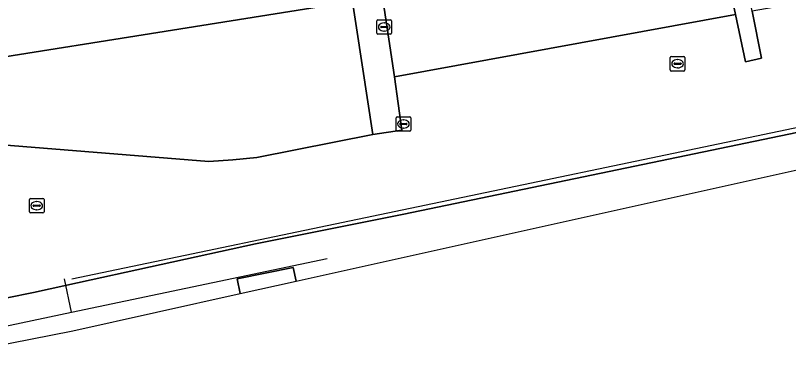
# Model space of a CAD drawing. Extents: x 162879 to 165540, y 384011 to 385181.
# Drawn here: x 164282.3 to 164335.2, y 384230.8 to 384254.1 of the extents above; entities that cross this region are included whole.
import ezdxf

# ---------------------------------------------------------------- set-up
doc = ezdxf.new("R2010")
doc.units = 0
for name, color, linetype in [('IMGEO_Geluidsscherm', 7, 'Continuous'), ('IMGEO_Groenvoorziening', 7, 'Continuous'), ('IMGEO_Hek', 7, 'Continuous'), ('IMGEO_Rioolput', 7, 'Continuous'), ('IMGEO_Spoorbaan_gesloten', 7, 'Continuous'), ('IMGEO_Spoorbaan_halfverhard', 7, 'Continuous'), ('IMGEO_Voetpad_open', 7, 'Continuous')]:
    doc.layers.add(name, color=color, linetype=linetype)

msp = doc.modelspace()

# ---------------------------------------------------------------- linework, layer by layer
at = {"layer": 'IMGEO_Geluidsscherm'}
msp.add_lwpolyline([(164676.85, 384317.503), (164663.933, 384314.802), (164648.266, 384311.595), (164636.969, 384309.223), (164597.183, 384300.976), (164565.574, 384294.368), (164548.747, 384290.97), (164534.634, 384287.879), (164524.441, 384285.774), (164509.439, 384282.631), (164506.722, 384282.083), (164492.433, 384279.293), (164482.587, 384277.14), (164470.079, 384274.477), (164466.147, 384273.624), (164450.636, 384270.401), (164434.466, 384267.046), (164426.586, 384265.503), (164423.587, 384264.967), (164410.248, 384262.029), (164381.356, 384255.946), (164378.846, 384255.471), (164286.152, 384236.059)], dxfattribs=at)
at = {"layer": 'IMGEO_Groenvoorziening'}
for points in [[(164275.766, 384234.945), (164276.237, 384233.569), (164279.904, 384234.412), (164283.523, 384235.158), (164285.806, 384235.656), (164298.742, 384238.478), (164308.907, 384240.511), (164444.165, 384268.675), (164487.306, 384277.828), (164570.841, 384295.099)], [(164448.321, 384276.269), (164433.193, 384273.044), (164431.272, 384272.664), (164431.26, 384272.662), (164412.669, 384268.778), (164397.49, 384266.196), (164385.399, 384263.612), (164371.077, 384261.125), (164367.352, 384260.503), (164332.753, 384254.442), (164333.391, 384251.229), (164332.291, 384250.966), (164331.608, 384254.221), (164308.265, 384249.94), (164308.753, 384246.272), (164306.778, 384245.994), (164298.825, 384244.409), (164297.191, 384244.242), (164295.55, 384244.131), (164274.277, 384245.855), (164270.872, 384246.664), (164271.625, 384245.117)]]:
    msp.add_lwpolyline(points, dxfattribs=at)
for points in [[(164302.642, 384257.713), (164302.113, 384260.729), (164300.487, 384260.439), (164279.706, 384256.863), (164269.622, 384255.082), (164267.887, 384252.404), (164269.16, 384250), (164269.486, 384249.384), (164303.107, 384254.747)], [(164330.56, 384259.276), (164307.49, 384255.113), (164308.265, 384249.94), (164331.608, 384254.221)], [(164304.926, 384258.095), (164302.642, 384257.713), (164303.107, 384254.747), (164269.486, 384249.384), (164270.268, 384247.906), (164270.872, 384246.664), (164274.277, 384245.855), (164295.55, 384244.131), (164297.191, 384244.242), (164298.825, 384244.409), (164306.778, 384245.994)], [(164307.49, 384255.113), (164306.991, 384258.44), (164304.926, 384258.095), (164306.778, 384245.994), (164308.753, 384246.272), (164308.265, 384249.94)]]:
    msp.add_lwpolyline(points, close=True, dxfattribs=at)
at = {"layer": 'IMGEO_Hek'}
for points in [[(164444.165, 384268.675), (164308.907, 384240.511), (164298.742, 384238.478), (164283.523, 384235.158)], [(164276.96, 384231.862), (164286.132, 384233.798), (164303.651, 384237.488)], [(164286.132, 384233.798), (164285.647, 384236.095)], [(164283.523, 384235.158), (164279.904, 384234.412)]]:
    msp.add_lwpolyline(points, dxfattribs=at)
at = {"layer": 'IMGEO_Rioolput'}
for p, q in [((164307.13, 384253.856), (164307.982, 384253.856)), ((164307.055, 384252.93), (164307.055, 384253.782)), ((164307.314, 384253.35), (164307.314, 384253.362)), ((164307.752, 384253.313), (164307.354, 384253.313)), ((164307.357, 384253.399), (164307.755, 384253.399)), ((164307.543, 384253.636), (164307.568, 384253.636)), ((164307.798, 384253.362), (164307.798, 384253.35)), ((164308.056, 384253.782), (164308.056, 384252.93)), ((164307.982, 384252.856), (164307.13, 384252.856)), ((164307.566, 384253.076), (164307.541, 384253.076)), ((164327.151, 384250.412), (164327.151, 384251.264)), ((164327.226, 384251.338), (164328.078, 384251.338)), ((164328.152, 384251.264), (164328.152, 384250.412)), ((164327.41, 384250.832), (164327.41, 384250.844)), ((164327.848, 384250.795), (164327.45, 384250.795)), ((164327.453, 384250.881), (164327.851, 384250.881)), ((164327.639, 384251.118), (164327.664, 384251.118)), ((164327.894, 384250.844), (164327.894, 384250.832)), ((164328.078, 384250.338), (164327.226, 384250.338)), ((164327.662, 384250.558), (164327.637, 384250.558)), ((164308.373, 384246.28), (164308.373, 384247.132)), ((164308.448, 384247.206), (164309.3, 384247.206)), ((164308.861, 384246.986), (164308.886, 384246.986)), ((164309.374, 384247.132), (164309.374, 384246.28)), ((164308.632, 384246.7), (164308.632, 384246.712)), ((164309.07, 384246.663), (164308.672, 384246.663)), ((164308.675, 384246.749), (164309.073, 384246.749)), ((164308.884, 384246.426), (164308.859, 384246.426)), ((164309.116, 384246.712), (164309.116, 384246.7)), ((164309.3, 384246.206), (164308.448, 384246.206)), ((164283.253, 384240.677), (164283.253, 384241.529)), ((164283.328, 384241.603), (164284.18, 384241.603)), ((164283.555, 384241.146), (164283.953, 384241.146)), ((164283.741, 384241.383), (164283.766, 384241.383)), ((164284.254, 384241.529), (164284.254, 384240.677)), ((164284.18, 384240.603), (164283.328, 384240.603)), ((164283.512, 384241.097), (164283.512, 384241.109)), ((164283.95, 384241.06), (164283.552, 384241.06)), ((164283.764, 384240.823), (164283.739, 384240.823)), ((164283.996, 384241.109), (164283.996, 384241.097))]:
    msp.add_line(p, q, dxfattribs=at)
for points in [[(164307.13, 384253.856), (164307.982, 384253.856)], [(164307.055, 384252.93), (164307.055, 384253.782)], [(164308.056, 384253.782), (164308.056, 384252.93)], [(164307.982, 384252.856), (164307.13, 384252.856)], [(164327.151, 384250.412), (164327.151, 384251.264)], [(164327.226, 384251.338), (164328.078, 384251.338)], [(164328.152, 384251.264), (164328.152, 384250.412)], [(164328.078, 384250.338), (164327.226, 384250.338)], [(164308.373, 384246.28), (164308.373, 384247.132)], [(164308.448, 384247.206), (164309.3, 384247.206)], [(164309.374, 384247.132), (164309.374, 384246.28)], [(164309.3, 384246.206), (164308.448, 384246.206)], [(164283.253, 384240.677), (164283.253, 384241.529)], [(164283.328, 384241.603), (164284.18, 384241.603)], [(164284.254, 384241.529), (164284.254, 384240.677)], [(164284.18, 384240.603), (164283.328, 384240.603)]]:
    msp.add_lwpolyline(points, dxfattribs=at)
for centre, radius, start, end in [((164307.132, 384253.78), 0.0765, 91.552, 178.448), ((164307.132, 384253.78), 0.0765, 91.552, 178.448), ((164307.98, 384253.78), 0.0765, 1.552, 88.448), ((164307.98, 384253.78), 0.0765, 1.552, 88.448), ((164307.354, 384253.359), 0.0403, 85.8775, 175.7526), ((164307.351, 384253.349), 0.0366, 178.938, 274.7102), ((164307.755, 384253.356), 0.043, 264.8664, 352.4533), ((164307.759, 384253.361), 0.0386, 1.7309, 96.639), ((164307.132, 384252.932), 0.0765, 181.552, 268.448), ((164307.132, 384252.932), 0.0765, 181.552, 268.448), ((164307.98, 384252.932), 0.0765, 271.552, 358.448), ((164307.98, 384252.932), 0.0765, 271.552, 358.448), ((164327.228, 384251.262), 0.0765, 91.552, 178.448), ((164327.228, 384251.262), 0.0765, 91.552, 178.448), ((164328.076, 384251.262), 0.0765, 1.552, 88.448), ((164328.076, 384251.262), 0.0765, 1.552, 88.448), ((164327.45, 384250.841), 0.0403, 85.8775, 175.7526), ((164327.447, 384250.831), 0.0366, 178.938, 274.7102), ((164327.851, 384250.838), 0.043, 264.8664, 352.4533), ((164327.855, 384250.843), 0.0386, 1.7309, 96.639), ((164327.228, 384250.414), 0.0765, 181.552, 268.448), ((164327.228, 384250.414), 0.0765, 181.552, 268.448), ((164328.076, 384250.414), 0.0765, 271.552, 358.448), ((164328.076, 384250.414), 0.0765, 271.552, 358.448), ((164308.45, 384247.13), 0.0765, 91.552, 178.448), ((164308.45, 384247.13), 0.0765, 91.552, 178.448), ((164309.298, 384247.13), 0.0765, 1.552, 88.448), ((164309.298, 384247.13), 0.0765, 1.552, 88.448), ((164308.672, 384246.709), 0.0403, 85.8775, 175.7526), ((164308.669, 384246.699), 0.0366, 178.938, 274.7102), ((164309.073, 384246.706), 0.043, 264.8664, 352.4533), ((164309.077, 384246.711), 0.0386, 1.7309, 96.639), ((164308.45, 384246.282), 0.0765, 181.552, 268.448), ((164308.45, 384246.282), 0.0765, 181.552, 268.448), ((164309.298, 384246.282), 0.0765, 271.552, 358.448), ((164309.298, 384246.282), 0.0765, 271.552, 358.448), ((164283.33, 384241.527), 0.0765, 91.552, 178.448), ((164283.33, 384241.527), 0.0765, 91.552, 178.448), ((164283.552, 384241.106), 0.0403, 85.8775, 175.7526), ((164283.957, 384241.108), 0.0386, 1.7309, 96.639), ((164284.178, 384241.527), 0.0765, 1.552, 88.448), ((164284.178, 384241.527), 0.0765, 1.552, 88.448), ((164283.33, 384240.679), 0.0765, 181.552, 268.448), ((164283.33, 384240.679), 0.0765, 181.552, 268.448), ((164283.549, 384241.096), 0.0366, 178.938, 274.7102), ((164283.953, 384241.103), 0.043, 264.8664, 352.4533), ((164284.178, 384240.679), 0.0765, 271.552, 358.448), ((164284.178, 384240.679), 0.0765, 271.552, 358.448)]:
    msp.add_arc(centre, radius, start, end, dxfattribs=at)
for centre, major_axis, ratio, start_param, end_param in [((164307.542, 384253.356), (-0.387, 0.002), 0.722429, 4.712389, 7.853982), ((164307.567, 384253.356), (-0.39, 0.002), 0.717154, 1.570796, 4.712389), ((164327.638, 384250.838), (-0.387, 0.002), 0.722429, 4.712389, 7.853982), ((164327.663, 384250.838), (-0.39, 0.002), 0.717154, 1.570796, 4.712389), ((164308.86, 384246.706), (-0.387, 0.002), 0.722429, 4.712389, 7.853982), ((164308.885, 384246.706), (-0.39, 0.002), 0.717154, 1.570796, 4.712389), ((164283.74, 384241.103), (-0.387, 0.002), 0.722429, 4.712389, 7.853982), ((164283.765, 384241.103), (-0.39, 0.002), 0.717154, 1.570796, 4.712389)]:
    msp.add_ellipse(centre, major_axis=major_axis, ratio=ratio, start_param=start_param, end_param=end_param, dxfattribs=at)
at = {"layer": 'IMGEO_Spoorbaan_gesloten'}
msp.add_lwpolyline([(164301.524, 384235.937), (164301.32, 384236.865), (164297.487, 384236.082), (164297.697, 384235.085)], close=True, dxfattribs=at)
at = {"layer": 'IMGEO_Spoorbaan_halfverhard'}
msp.add_lwpolyline([(164444.165, 384268.675), (164308.907, 384240.511), (164298.742, 384238.478), (164285.806, 384235.656), (164283.523, 384235.158), (164279.904, 384234.412), (164276.237, 384233.569), (164277.054, 384231.181), (164276.906, 384231.149), (164276.936, 384231.049), (164276.989, 384230.826), (164277.705, 384230.978), (164277.733, 384230.845), (164286.218, 384232.529), (164297.697, 384235.085), (164297.487, 384236.082), (164301.32, 384236.865), (164301.524, 384235.937), (164398.718, 384257.575), (164425.392, 384263.049), (164536.705, 384286.506)], dxfattribs=at)
at = {"layer": 'IMGEO_Voetpad_open'}
msp.add_lwpolyline([(164331.775, 384259.327), (164331.078, 384262.811), (164329.87, 384262.607), (164330.56, 384259.276), (164331.608, 384254.221), (164332.291, 384250.966), (164333.391, 384251.229), (164332.753, 384254.442)], close=True, dxfattribs=at)

doc.saveas('drawing.dxf')
